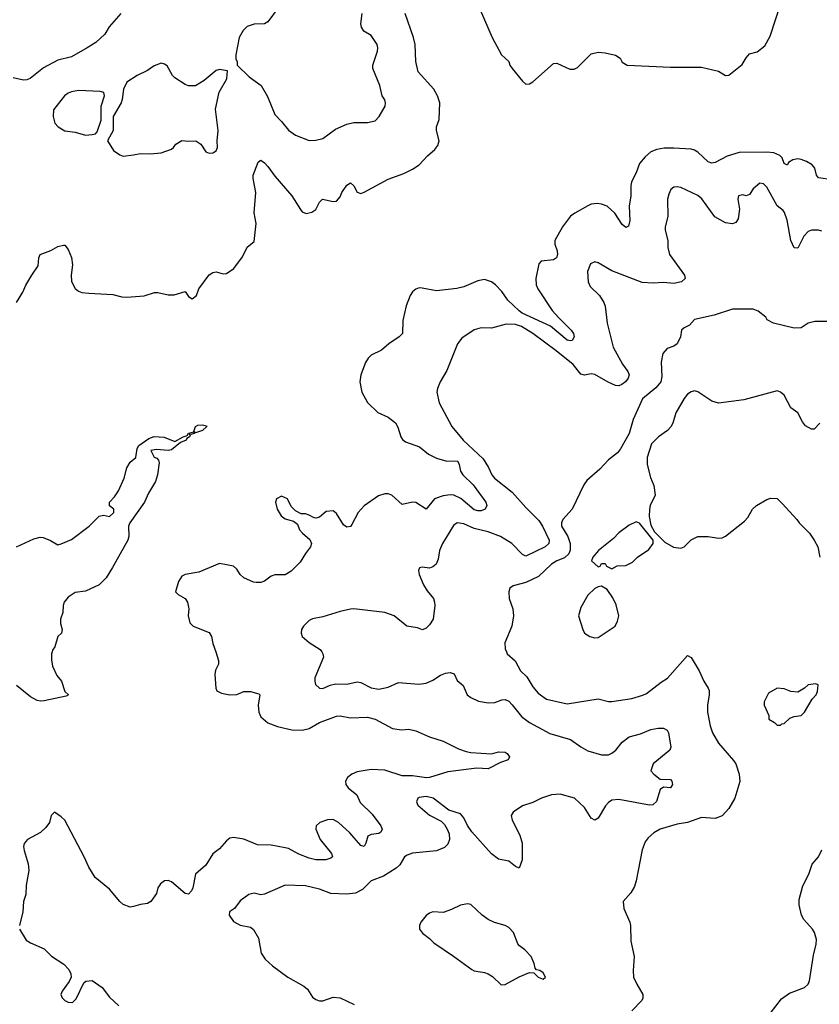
# Model space of a CAD drawing. Header units: inches. Extents: x 1384664 to 1536621, y 460766 to 646467.
# Tile 270 of 488: x 1491808 to 1496455, y 527953 to 533673. Entities that reach past the tile are written whole.
import ezdxf

# ---------------------------------------------------------------- set-up
doc = ezdxf.new("R2010")
doc.units = ezdxf.units.IN
doc.header["$MEASUREMENT"] = 0
doc.layers.add('B4592', color=7, linetype='Continuous')
doc.layers.add('B4593', color=7, linetype='Continuous')

msp = doc.modelspace()

# ---------------------------------------------------------------- linework, layer by layer
at = {"layer": 'B4592', "color": 5}
for points, elevation in [([(1491996.1, 530000), (1491993, 529990), (1491993.4, 529953.4), (1491998, 529918), (1492023, 529863), (1492051, 529830), (1492071.3, 529770), (1492092, 529750), (1492077.5, 529742.5), (1491950, 529715.3), (1491930, 529713.8), (1491910, 529718.4), (1491870, 529739.3), (1491790, 529805.9)], 680), ([(1492947.1, 530000), (1492963.8, 529950), (1492963, 529930), (1492946.6, 529893.4), (1492943, 529870), (1492947.7, 529790), (1492954, 529774), (1492980.3, 529760.3), (1493030, 529751.6), (1493070, 529752), (1493110, 529770.4), (1493150, 529770.3), (1493197.2, 529757.2), (1493203, 529750), (1493193.5, 529690), (1493198, 529650), (1493210, 529623.8), (1493249.2, 529589.2), (1493306.2, 529566.2), (1493390, 529548.1), (1493450, 529546.5), (1493490, 529556.1), (1493550, 529590.2), (1493650, 529627.7), (1493670, 529628.6), (1493730, 529617.5), (1493830, 529621.1), (1493873, 529610), (1493974.6, 529554.6), (1494027.2, 529547.2), (1494070, 529552), (1494110, 529542.6), (1494190, 529506), (1494270, 529480.8), (1494357.7, 529437.7), (1494402.1, 529422.1), (1494430, 529415.9), (1494550, 529409.1), (1494590, 529419.1), (1494630, 529416.9), (1494641.3, 529410), (1494654.4, 529390), (1494646.2, 529373.8), (1494601.8, 529358.2), (1494530, 529320.5), (1494464, 529324), (1494296.2, 529303.8), (1494190.6, 529270), (1494172, 529268), (1494090, 529280.2), (1494030, 529280.4), (1493930, 529313.7), (1493850, 529317.1), (1493770, 529304.1), (1493737.8, 529290), (1493713.4, 529270), (1493701.7, 529250), (1493703.1, 529230), (1493717, 529210), (1493767.4, 529170), (1493786, 529126), (1493857.2, 529057.2), (1493907.6, 528990), (1493914, 528970), (1493906.9, 528953.1), (1493895.1, 528944.9), (1493850, 528939.1), (1493830.6, 528930), (1493820.5, 528890), (1493810, 528869.6), (1493790, 528875.1), (1493726.3, 528950), (1493661.3, 529010), (1493630, 529027), (1493596.2, 529023.8), (1493552.4, 529010), (1493530.3, 528990), (1493529.1, 528970), (1493555.1, 528910), (1493620.3, 528830), (1493625.5, 528810), (1493617.1, 528802.9), (1493586.8, 528793.2), (1493530, 528792.2), (1493490, 528802.3), (1493430, 528825.9), (1493370, 528857.8), (1493350, 528863), (1493270, 528877.7), (1493190, 528879.2), (1493110, 528912.3), (1493050, 528922.6), (1493030, 528918), (1493010, 528902.4), (1492970, 528855.6), (1492930, 528826.6), (1492890, 528760.4), (1492830.3, 528710), (1492814.9, 528630), (1492807.1, 528612.9), (1492790, 528592.7), (1492770, 528596), (1492690, 528665.1), (1492670, 528672), (1492650, 528669.5), (1492627.3, 528652.7), (1492610.6, 528630), (1492602.5, 528597.5), (1492570.3, 528549.7), (1492550, 528538), (1492510, 528532.7), (1492470, 528520.9), (1492450, 528518), (1492410, 528532), (1492390, 528549.5), (1492330, 528621.6), (1492247.6, 528690), (1492210, 528749.4), (1492183.5, 528810), (1492070, 529022.7), (1492050, 529042), (1492010, 529069), (1491991, 529050), (1491982, 529010), (1491960.6, 528979.4), (1491928, 528952), (1491853.4, 528910), (1491833.4, 528886.6), (1491830.3, 528869.7), (1491834, 528846), (1491856.8, 528770), (1491860.2, 528730), (1491844.7, 528644.7), (1491843, 528590), (1491830.6, 528550), (1491826.8, 528490), (1491806, 528410)], 720), ([(1493563.3, 530000), (1493570.3, 529990), (1493573.1, 529970), (1493524.2, 529850), (1493522.4, 529830), (1493527.7, 529810), (1493550, 529790.6), (1493570, 529787.2), (1493613, 529807), (1493645.2, 529814.8), (1493710, 529813.6), (1493770, 529825.5), (1493790, 529822.8), (1493850, 529791.4), (1493895.2, 529784.8), (1493950, 529796.1), (1494010, 529822), (1494127, 529813), (1494170, 529818.7), (1494210, 529835.3), (1494254, 529866), (1494282.8, 529877.2), (1494310, 529881.5), (1494332.6, 529872.6), (1494350, 529833.4), (1494385.1, 529805.1), (1494408, 529750), (1494430, 529735.5), (1494474.3, 529714.3), (1494530, 529704.4), (1494570, 529706.7), (1494610, 529722), (1494630, 529724.4), (1494650, 529713.2), (1494670, 529693.2), (1494725.1, 529625.1), (1494771.7, 529590), (1494890, 529526), (1495010, 529491.1), (1495070, 529448.1), (1495110, 529426.4), (1495190, 529402.4), (1495230, 529402), (1495250, 529411.6), (1495272.4, 529430), (1495310, 529476.4), (1495350, 529506.7), (1495415.2, 529524.8), (1495475.3, 529550), (1495518, 529558), (1495550, 529557.3), (1495570, 529546), (1495578, 529530), (1495592.8, 529447.2), (1495587.3, 529430), (1495490.5, 529350), (1495476.3, 529310), (1495493.4, 529290), (1495530, 529260.3), (1495590, 529258.4), (1495597.6, 529250), (1495602, 529230), (1495590, 529209.7), (1495550, 529214.5), (1495530, 529200.7), (1495508.4, 529131.6), (1495487.4, 529112.6), (1495470, 529109.9), (1495446.7, 529113.3), (1495290, 529142.4), (1495250, 529138.9), (1495230, 529126), (1495213.5, 529106.5), (1495170, 529035.1), (1495150, 529023.6), (1495130, 529035.1), (1495090, 529095.8), (1495031.5, 529150), (1494950, 529173.3), (1494898, 529170), (1494841, 529150), (1494790, 529124.5), (1494730, 529106.6), (1494676.3, 529070), (1494665.3, 529050), (1494670, 529023), (1494715.6, 528935.6), (1494728.3, 528890), (1494728.6, 528791.4), (1494710, 528744), (1494690, 528753.2), (1494650, 528784.5), (1494590, 528796.9), (1494550, 528828), (1494435.6, 528955.6), (1494410.9, 528990.9), (1494390, 529037), (1494370, 529060.5), (1494301.3, 529081.3), (1494211.1, 529151.1), (1494170, 529159.8), (1494130, 529154.2), (1494122.4, 529150), (1494113.7, 529130), (1494122, 529110), (1494190, 529052.2), (1494257.1, 529017.1), (1494276.9, 528996.9), (1494293, 528970), (1494303.1, 528943.1), (1494306.4, 528910), (1494297.2, 528882.8), (1494276.9, 528863.1), (1494230, 528845.3), (1494090, 528830.9), (1494060.4, 528819.6), (1494045.3, 528810), (1494016.7, 528763.3), (1493995.8, 528744.2), (1493922.6, 528697.4), (1493850.5, 528670), (1493800.3, 528619.7), (1493760.6, 528599.4), (1493707.3, 528592.7), (1493616.2, 528596.2), (1493550, 528621.3), (1493470, 528641.7), (1493350, 528645.1), (1493230, 528592), (1493210, 528589.4), (1493170, 528598.7), (1493138.8, 528590), (1493090, 528554), (1493057, 528510), (1493027.2, 528490), (1493025.5, 528470), (1493050, 528433.7), (1493090, 528412.4), (1493150, 528401), (1493167.1, 528387.1), (1493196.8, 528336.8), (1493212.2, 528250), (1493235.1, 528215.1), (1493277.2, 528177.2), (1493366.8, 528110), (1493459.1, 528059.1), (1493480.6, 528040.6), (1493510, 527994.9), (1493530, 527981.3), (1493550, 527974), (1493570, 527973.4), (1493630, 527993.6), (1493670.1, 527990.1), (1493752.5, 527952.5)], 740), ([(1494637.4, 530000), (1494641.6, 529990), (1494688.4, 529948.4), (1494718.3, 529890), (1494755.3, 529855.3), (1494790, 529797.6), (1494820.7, 529760.7), (1494870, 529726.7), (1494990, 529698.4), (1495170, 529727.3), (1495230, 529712.7), (1495250, 529712.2), (1495365.2, 529730), (1495430, 529748.3), (1495450, 529758.5), (1495535.2, 529824.8), (1495572.2, 529847.8), (1495690, 529979.3), (1495710, 529968.5), (1495757.8, 529890), (1495783.2, 529830), (1495810.1, 529790.1), (1495815.2, 529775.2), (1495815.9, 529750), (1495805.2, 529690), (1495806, 529650), (1495820.7, 529570), (1495833.8, 529530), (1495870, 529470.4), (1495957.4, 529370), (1495969.3, 529349.3), (1495989.1, 529290), (1495992.4, 529247.6), (1495964.6, 529150), (1495930.3, 529089.7), (1495890, 529047), (1495850, 529031.8), (1495770, 529038), (1495690, 529009.4), (1495630, 529000.5), (1495530, 528969.6), (1495494, 528950), (1495459.9, 528920.1), (1495443.4, 528896.6), (1495424.9, 528850), (1495391.7, 528670), (1495382, 528638), (1495360, 528600), (1495314.9, 528550), (1495318.4, 528510), (1495354.4, 528430), (1495358, 528410), (1495359.8, 528319.8), (1495378.8, 528230), (1495373.4, 528150), (1495375.5, 528110), (1495394, 528070), (1495430.2, 528010.2), (1495430.4, 527989.6), (1495424, 527976), (1495365.8, 527914.2)], 760), ([(1496170, 527900.3), (1496234.9, 527985.1), (1496281.8, 528018.2), (1496370, 528050.4), (1496390.8, 528069.2), (1496397.4, 528090), (1496421.3, 528238.7), (1496437.8, 528302.2), (1496438.2, 528330), (1496426.5, 528370), (1496415.4, 528390), (1496365.4, 528445.4), (1496351, 528470), (1496338.1, 528530), (1496338, 528562), (1496359.1, 528640.9), (1496394.2, 528710), (1496413.1, 528766.9), (1496450, 528808.9), (1496470, 528850.6)], 760), ([(1491806.8, 528390), (1491845.7, 528325.7), (1491870.3, 528310.3), (1491950, 528274.9), (1491992.2, 528232.2), (1492065.5, 528185.5), (1492094.3, 528154.3), (1492104.9, 528130), (1492106.4, 528110), (1492095.1, 528084.9), (1492054.9, 528030), (1492047.6, 528010), (1492054.9, 527990), (1492070, 527974.9), (1492090, 527964.9), (1492115.9, 527964.1), (1492135.3, 527984.7), (1492181.6, 528078.4), (1492192.5, 528087.5), (1492229.5, 528090.5), (1492286.8, 528050), (1492330, 527994), (1492384.7, 527944.7)], 720)]:
    msp.add_lwpolyline(points, dxfattribs=dict(at, elevation=elevation))
for points, elevation in [([(1496435.3, 529815.3), (1496390.9, 529809.1), (1496370, 529788.7), (1496330, 529766), (1496290, 529769.4), (1496250, 529786), (1496210.9, 529789.1), (1496159.6, 529760.4), (1496134, 529710), (1496134, 529690), (1496162, 529630), (1496162, 529610), (1496194, 529590), (1496210, 529574), (1496230, 529574), (1496238, 529582), (1496250, 529584.7), (1496284.7, 529615.3), (1496310, 529624.7), (1496350, 529631), (1496370, 529651), (1496414.5, 529725.5), (1496436, 529750), (1496445.2, 529770), (1496448.4, 529808.4)], 780), ([(1494410, 528537.2), (1494370, 528529.3), (1494316.7, 528503.3), (1494270, 528487.3), (1494210, 528489.3), (1494190, 528482.7), (1494170, 528469), (1494138.8, 528430), (1494131, 528410), (1494131, 528390), (1494150, 528366), (1494190, 528336), (1494214, 528310), (1494330, 528233.4), (1494435.6, 528155.6), (1494450, 528148), (1494510, 528138.3), (1494530, 528130.3), (1494555.1, 528115.1), (1494606.4, 528066.4), (1494630, 528068.4), (1494710, 528113.4), (1494770, 528137.3), (1494796, 528136), (1494821, 528110), (1494850, 528098.8), (1494864, 528110), (1494850, 528135.1), (1494830, 528149), (1494812.5, 528152.5), (1494803.2, 528163.2), (1494798.4, 528190), (1494780.7, 528230), (1494743.7, 528270), (1494712.2, 528292.2), (1494703.5, 528303.5), (1494678, 528370), (1494650, 528399.6), (1494630, 528411.1), (1494568.3, 528428.3), (1494530, 528445.1), (1494495.1, 528470), (1494430, 528533.2)], 760)]:
    msp.add_lwpolyline(points, close=True, dxfattribs=dict(at, elevation=elevation))
at = {"layer": 'B4593', "color": 5}
for points, elevation in [([(1494484.6, 533730), (1494554.4, 533570), (1494607.6, 533470), (1494650, 533431.3), (1494656.3, 533410), (1494670.2, 533390), (1494730, 533315.6), (1494750, 533298), (1494770, 533300.3), (1494790, 533312.2), (1494910, 533418), (1494930, 533420.4), (1495005.2, 533385.2), (1495030, 533384.9), (1495050, 533394.8), (1495130, 533475.5), (1495170, 533483.8), (1495210, 533480.3), (1495270, 533467.2), (1495297.1, 533450), (1495310, 533426), (1495338, 533410), (1495590, 533397.4), (1495770, 533398), (1495870, 533374.4), (1495910, 533348.2), (1495930, 533350.8), (1496006.5, 533413.5), (1496030, 533452.2), (1496050, 533475.3), (1496094.2, 533485.8), (1496139.2, 533520.8), (1496170, 533577.3), (1496230, 533760.7)], 720), ([(1492395.5, 533710), (1492328.4, 533631.6), (1492303.1, 533590), (1492250, 533540.7), (1492200.5, 533510), (1492110, 533457.2), (1492030, 533438.4), (1491945.8, 533394.2), (1491868.5, 533331.5), (1491850, 533323.7), (1491830, 533322.3), (1491770, 533335)], 720), ([(1491790, 532030.8), (1491827, 532090), (1491844.5, 532130), (1491879.5, 532190), (1491915.8, 532244.2), (1491919.6, 532290), (1491927, 532310), (1491988.2, 532331.8), (1492030, 532355.5), (1492062.8, 532362.8), (1492070, 532362.8), (1492090, 532338.8), (1492110, 532291), (1492114.9, 532250), (1492106.3, 532190), (1492110, 532152), (1492130, 532110.8), (1492150, 532095.5), (1492170, 532088.5), (1492210, 532084.4), (1492350, 532076.4), (1492402.5, 532062.5), (1492430, 532060.3), (1492531.3, 532068.7), (1492591.2, 532088.8), (1492611.2, 532088.8), (1492670, 532075.2), (1492705.3, 532074.7), (1492770, 532094), (1492790, 532066), (1492810, 532050.8), (1492835.6, 532070), (1492849.5, 532110), (1492910, 532190.7), (1492930, 532204), (1492950, 532207.7), (1492990, 532197.6), (1493010, 532199.5), (1493052.6, 532227.4), (1493103.5, 532296.5), (1493130, 532351.3), (1493170, 532384.7), (1493183, 532490), (1493171.5, 532551.5), (1493179.8, 532670), (1493164, 532750), (1493164.5, 532770), (1493193.5, 532846.5), (1493204.7, 532855.3), (1493210, 532856.5), (1493230, 532841.8), (1493250, 532819.7), (1493290, 532763.6), (1493390.3, 532650), (1493439.5, 532570), (1493450, 532557.1), (1493472.9, 532547.1), (1493505.6, 532554.4), (1493529.4, 532570), (1493550, 532613.4), (1493568.8, 532631.2), (1493630, 532616.1), (1493650, 532619.5), (1493670, 532644.4), (1493680.9, 532670), (1493710, 532712.6), (1493730, 532726.3), (1493750, 532707.2), (1493770, 532671.8), (1493790, 532664.4), (1493810, 532670.3), (1493950, 532747.1), (1494039.7, 532780.3), (1494090, 532805.5), (1494129.6, 532830.4), (1494177.2, 532882.8), (1494220.2, 532919.8), (1494238, 532942), (1494246, 532970), (1494229.7, 533030), (1494231.1, 533050), (1494246.5, 533093.5), (1494249.6, 533190), (1494235.8, 533230), (1494215.1, 533270), (1494124.8, 533370), (1494110.7, 533430), (1494106.2, 533530), (1494097.6, 533570), (1494048.3, 533708.3)], 720), ([(1493310, 533742), (1493250, 533660.9), (1493230, 533649.6), (1493170, 533646.6), (1493130, 533633.2), (1493106.8, 533610), (1493082.8, 533570), (1493064, 533470), (1493063.5, 533443.5), (1493071, 533430), (1493072, 533410), (1493141.1, 533341.1), (1493211, 533290), (1493247.7, 533227.7), (1493290, 533122.8), (1493330, 533082), (1493370, 533030.5), (1493410, 533001.6), (1493490, 532972), (1493530, 532973.1), (1493570, 532983.7), (1493643.1, 533036.9), (1493710, 533065.5), (1493750, 533076.9), (1493830, 533075.8), (1493874.2, 533085.8), (1493898, 533110), (1493931.8, 533170), (1493934, 533190), (1493930, 533208), (1493914.5, 533230), (1493902, 533290), (1493861.3, 533390), (1493861.3, 533410), (1493887.8, 533490), (1493889.6, 533510), (1493885.1, 533530), (1493850, 533580.9), (1493807.4, 533607.4), (1493794.3, 533630), (1493791.2, 533650), (1493798, 533710)], 740), ([(1496530, 532743.4), (1496450, 532754), (1496439.7, 532770), (1496429.7, 532810), (1496413.7, 532830), (1496380.7, 532850), (1496350, 532861.2), (1496330, 532864.8), (1496300.4, 532859.6), (1496276.7, 532843.3), (1496269.7, 532829.7), (1496266, 532830), (1496250, 532838), (1496239.5, 532870), (1496224.9, 532884.9), (1496190, 532900.3), (1496150, 532903.7), (1495990, 532902), (1495919.2, 532880.8), (1495850, 532842.9), (1495830, 532839.6), (1495810, 532848.2), (1495750, 532903.8), (1495730, 532915.9), (1495710, 532921.1), (1495610, 532927.4), (1495553.8, 532926.2), (1495510, 532918.7), (1495475.2, 532904.8), (1495443.4, 532876.6), (1495410, 532837.6), (1495393.4, 532790), (1495364.4, 532730), (1495360.2, 532710), (1495360.2, 532650), (1495349.4, 532590), (1495353.6, 532506.4), (1495346.6, 532473.4), (1495330, 532465.6), (1495310, 532483.6), (1495267.1, 532550), (1495222, 532590), (1495190, 532602.2), (1495164.9, 532604.9), (1495130, 532600.8), (1495110, 532592.7), (1495033.4, 532550), (1495010, 532531.6), (1494961.8, 532470), (1494919, 532390), (1494918, 532370), (1494931.9, 532330), (1494933.5, 532310), (1494928.7, 532290), (1494910, 532277.6), (1494839.1, 532270), (1494824.5, 532255.5), (1494806.8, 532170), (1494810, 532133.4), (1494818.9, 532110), (1494903.5, 531983.5), (1494940.5, 531940.5), (1495014, 531870), (1495027.2, 531850), (1495030.3, 531830), (1495018.8, 531810), (1495010, 531807.2), (1494990, 531811), (1494892.3, 531892.3), (1494729.2, 531969.2), (1494710, 531982), (1494644.1, 532044.1), (1494610, 532094.3), (1494573.6, 532133.6), (1494550, 532150.9), (1494510, 532164.2), (1494470, 532155.6), (1494390, 532121.5), (1494349.2, 532110.8), (1494230, 532098.8), (1494146.7, 532113.3), (1494130, 532114.5), (1494110, 532108.2), (1494090, 532091.5), (1494076.5, 532070), (1494053.7, 532010), (1494033.8, 531926.2), (1494032.4, 531850), (1494012.7, 531830), (1493953.4, 531790), (1493910, 531752.4), (1493850, 531724.4), (1493833.2, 531706.8), (1493818.3, 531681.7), (1493791.2, 531610), (1493784.2, 531570), (1493795.5, 531510), (1493829.1, 531450), (1493890, 531391.6), (1493950, 531364.7), (1493991.3, 531331.3), (1494005.8, 531305.8), (1494022.6, 531250), (1494033.7, 531233.7), (1494050, 531220.7), (1494130.9, 531190.9), (1494184.2, 531150), (1494230, 531125.4), (1494290, 531108.4), (1494351.7, 531110), (1494361.2, 531090), (1494370.1, 531050), (1494382.7, 531030), (1494443.7, 530970), (1494516.5, 530870), (1494523.1, 530850), (1494512.7, 530830), (1494490, 530819.8), (1494470, 530819.1), (1494450, 530825.6), (1494371.3, 530891.3), (1494330.6, 530910.6), (1494310, 530913.8), (1494270, 530908), (1494218.6, 530890), (1494170, 530828.7), (1494110, 530868.4), (1494090, 530869.9), (1494030, 530856.8), (1493970.9, 530910), (1493950, 530917.8), (1493930, 530918.9), (1493893.3, 530906.7), (1493810, 530848.4), (1493775.8, 530810), (1493739.3, 530740.7), (1493730, 530729.4), (1493710, 530724.5), (1493690, 530738), (1493650, 530805.1), (1493630, 530820.7), (1493590, 530815.1), (1493550, 530782.7), (1493530, 530777.2), (1493519, 530779), (1493490, 530795.3), (1493470, 530802), (1493443.1, 530803.1), (1493410, 530819), (1493386, 530846), (1493364, 530890), (1493330, 530905.2), (1493301, 530890), (1493294.8, 530870), (1493304.9, 530830), (1493327, 530790), (1493350, 530773), (1493399.1, 530759.1), (1493422, 530742), (1493434.8, 530710), (1493450.8, 530690), (1493493.7, 530653.7), (1493504.9, 530630), (1493498, 530610), (1493468.1, 530571.9), (1493437.6, 530522.4), (1493385.3, 530470), (1493350, 530448.3), (1493290, 530447.8), (1493270, 530440.5), (1493230, 530410.9), (1493210, 530404.4), (1493183.1, 530403.1), (1493166.1, 530406.1), (1493110.8, 530430.8), (1493089.7, 530449.7), (1493070, 530480.9), (1493050, 530498.4), (1492970, 530514.5), (1492850, 530462.9), (1492770, 530449.5), (1492750, 530439.5), (1492730.4, 530410), (1492714, 530350), (1492730, 530334), (1492770, 530310.7), (1492783, 530290), (1492790.4, 530250), (1492787.7, 530210), (1492797.3, 530170), (1492816, 530150), (1492910, 530113.4), (1492923, 530090), (1492930.4, 530050), (1492947.1, 530000)], 720), ([(1496470, 532445.1), (1496450, 532450.9), (1496410, 532450.8), (1496390, 532443.1), (1496364.5, 532415.5), (1496330, 532346), (1496310, 532347.6), (1496289.8, 532390), (1496268.6, 532508.6), (1496253.6, 532553.6), (1496245.1, 532565.1), (1496210, 532591.6), (1496150, 532700.5), (1496130, 532719.7), (1496110, 532723.1), (1496071.5, 532690), (1496050, 532658), (1496030, 532649.4), (1496010, 532655.6), (1495986.4, 532650), (1495981.3, 532630), (1495991.8, 532571.8), (1495984.2, 532515.8), (1495970, 532494.5), (1495950, 532488.2), (1495910, 532493.3), (1495848.6, 532528.6), (1495772.7, 532632.7), (1495750, 532651.1), (1495650, 532698.9), (1495630, 532703), (1495610, 532699.6), (1495593, 532687), (1495580.4, 532659.6), (1495573.6, 532630), (1495574.4, 532530), (1495559.1, 532470), (1495558.6, 532450), (1495574, 532390), (1495574.6, 532350), (1495585.3, 532310), (1495671.6, 532190), (1495675.3, 532170), (1495653.4, 532150), (1495610, 532139.7), (1495550, 532146), (1495490, 532142), (1495426.1, 532146.1), (1495250, 532214), (1495170, 532260.5), (1495150, 532266), (1495125.7, 532254.3), (1495108.7, 532211.3), (1495111.7, 532150), (1495123.9, 532123.9), (1495176.9, 532070), (1495202.6, 532030), (1495210.4, 532009.6), (1495223.2, 531910), (1495257.8, 531770), (1495311.8, 531671.8), (1495343.1, 531630), (1495350.3, 531610), (1495344.9, 531590), (1495329, 531570), (1495306.6, 531553.4), (1495290, 531546.9), (1495270, 531548.9), (1495227.3, 531567.3), (1495150, 531611.9), (1495130, 531615.6), (1495090, 531608.6), (1495070, 531613.7), (1495024, 531670), (1494926.6, 531750), (1494789.7, 531850), (1494723.6, 531890), (1494690, 531902.2), (1494635.3, 531904.7), (1494550, 531881.5), (1494490, 531882.2), (1494450, 531872), (1494376.9, 531823.1), (1494351.7, 531790), (1494290, 531635.1), (1494251.5, 531568.5), (1494235.8, 531530), (1494232.4, 531510), (1494246.4, 531446.4), (1494319.3, 531310), (1494386.3, 531230), (1494502, 531122), (1494532.3, 531072.3), (1494551.3, 531030), (1494568.1, 531010), (1494670, 530928.7), (1494750, 530838.7), (1494824.6, 530764.6), (1494846.7, 530730), (1494886, 530650), (1494884.1, 530630), (1494862.2, 530610), (1494750, 530557.3), (1494730, 530565.3), (1494667.9, 530630), (1494602.2, 530670), (1494530, 530698.8), (1494450, 530717.9), (1494390, 530744.8), (1494350, 530749.7), (1494330, 530734.5), (1494264.5, 530630), (1494247.6, 530590), (1494240.2, 530539.8), (1494229.1, 530510.9), (1494210, 530493.6), (1494190, 530487.3), (1494147.9, 530492.1), (1494131, 530489), (1494125.8, 530474.2), (1494130.6, 530450), (1494155.3, 530390), (1494175.8, 530355.8), (1494212, 530310), (1494218.4, 530290), (1494220.4, 530270), (1494210.8, 530190), (1494190, 530158), (1494170, 530138), (1494150, 530128.7), (1494119.3, 530139.3), (1494058, 530150), (1493985.2, 530210), (1493930, 530229.6), (1493750, 530249.6), (1493730, 530249.5), (1493670, 530235.6), (1493570, 530204), (1493510, 530192.6), (1493490, 530182.4), (1493457.1, 530150), (1493446, 530130), (1493443, 530110), (1493450.5, 530090), (1493490, 530055.3), (1493553.7, 530013.7), (1493563.3, 530000)], 740), ([(1496530, 531919.8), (1496430, 531919.2), (1496390.2, 531909.8), (1496350, 531883.5), (1496310, 531880.4), (1496189.5, 531910), (1496152.7, 531930), (1496144.5, 531944.5), (1496099.8, 531979.8), (1496070, 531991.1), (1495950, 531991.5), (1495843.4, 531956.6), (1495730, 531931.2), (1495701.7, 531898.3), (1495670, 531882.7), (1495654.8, 531870), (1495648.2, 531830), (1495630, 531789.3), (1495610, 531776.2), (1495570, 531763.6), (1495545.9, 531734.1), (1495535.6, 531684.4), (1495539.6, 531599.6), (1495533.7, 531570), (1495505.2, 531534.8), (1495427.7, 531470), (1495373.7, 531350), (1495350.9, 531270), (1495299.9, 531180.1), (1495283.2, 531156.8), (1495230, 531116.3), (1495178.9, 531061.1), (1495103.4, 530996.6), (1495086.3, 530970), (1495017.9, 530830), (1494965.5, 530770), (1494956.6, 530750), (1494957.1, 530730), (1494993.5, 530670), (1495008, 530630), (1495007.9, 530592.1), (1494999.1, 530570), (1494973.6, 530546.4), (1494930.1, 530529.9), (1494899, 530510), (1494822.5, 530437.5), (1494750, 530403.2), (1494676.5, 530383.5), (1494657.3, 530370), (1494650.5, 530350), (1494652.4, 530310), (1494673.7, 530250), (1494678.3, 530210), (1494669, 530150), (1494627.3, 530052.7), (1494630, 530018), (1494637.4, 530000)], 760), ([(1496458, 531330), (1496424.7, 531295.3), (1496410, 531294), (1496374.5, 531314.5), (1496356.9, 531336.9), (1496330, 531389.3), (1496290, 531418.4), (1496250, 531491.6), (1496230, 531509.6), (1496210, 531516.2), (1496015.9, 531464.1), (1495870, 531445.6), (1495830, 531456.9), (1495750, 531511.8), (1495730, 531517), (1495710, 531512), (1495690, 531497), (1495670, 531472), (1495622, 531390), (1495604.2, 531330), (1495592.2, 531307.8), (1495573.7, 531286.3), (1495520.3, 531250), (1495480.3, 531210), (1495454.9, 531130), (1495454, 531090), (1495474.5, 531014.5), (1495493, 530967), (1495500.5, 530910), (1495472.4, 530850), (1495468.7, 530830), (1495466.6, 530786.6), (1495476.1, 530736.1), (1495497.1, 530697.1), (1495558, 530638), (1495607.9, 530607.9), (1495650, 530603), (1495670, 530610.8), (1495710, 530651), (1495749.5, 530670.5), (1495809.6, 530670.4), (1495870, 530660.9), (1495890, 530663.6), (1495910, 530672.8), (1496020.7, 530759.3), (1496039.6, 530780.4), (1496067.6, 530830), (1496089.5, 530850), (1496150, 530884.9), (1496174, 530894), (1496210, 530891), (1496241.4, 530861.4), (1496324.7, 530770), (1496338, 530750), (1496398, 530690), (1496426, 530650), (1496446, 530610), (1496458.8, 530550)], 780), ([(1491788.8, 530611.2), (1491890, 530657.1), (1491927.3, 530667.3), (1491944.9, 530664.9), (1491987.3, 530647.3), (1492030, 530622.8), (1492050, 530628.2), (1492110, 530653.1), (1492210.9, 530730), (1492270, 530789.2), (1492294.9, 530794.9), (1492330, 530787.2), (1492350, 530804), (1492354.5, 530810), (1492355.3, 530830), (1492330, 530849.2), (1492329.7, 530870), (1492358.8, 530901.2), (1492383.1, 530936.9), (1492415.8, 531010), (1492431.6, 531070), (1492450, 531103), (1492482.9, 531130), (1492490, 531182.8), (1492500.9, 531199.1), (1492559.4, 531240.6), (1492590, 531251.5), (1492647.9, 531247.9), (1492710, 531222), (1492759, 531250), (1492782, 531258), (1492789.7, 531270.3), (1492819.6, 531279.6), (1492822, 531270), (1492803.1, 531263.1), (1492792.7, 531267.3), (1492798, 531258), (1492795.5, 531250), (1492779.8, 531240.2), (1492774.9, 531230), (1492743, 531217), (1492690, 531175.1), (1492670, 531171.3), (1492603.8, 531176.2), (1492571, 531170), (1492590, 531132), (1492605.4, 531125.4), (1492614.8, 531114.8), (1492618, 531098), (1492608.2, 531030), (1492597, 530990), (1492556.8, 530923.2), (1492534.2, 530870), (1492449, 530750), (1492440.9, 530730), (1492442.3, 530670), (1492435.8, 530650), (1492348, 530490), (1492310.2, 530430), (1492270, 530389.7), (1492190, 530353), (1492130, 530344.5), (1492090, 530318.4), (1492067.4, 530290), (1492060.9, 530270), (1492058, 530230), (1492045.7, 530190), (1492045.8, 530165.8), (1492054, 530130), (1492050.5, 530110), (1492030.4, 530089.6), (1492013, 530030), (1491999.1, 530010), (1491996.1, 530000)], 680)]:
    msp.add_lwpolyline(points, dxfattribs=dict(at, elevation=elevation))
for points, elevation in [([(1492630, 533420.9), (1492590, 533406), (1492550, 533377.2), (1492490.5, 533349.5), (1492431, 533310), (1492410.6, 533269.4), (1492404, 533210), (1492397.3, 533190), (1492352, 533110), (1492350.5, 533029.5), (1492318, 532970), (1492352.5, 532912.5), (1492390, 532887.7), (1492410, 532880.7), (1492470, 532887.7), (1492510, 532896.3), (1492566.8, 532893.2), (1492630, 532898.8), (1492690, 532921), (1492702, 532930), (1492715.3, 532950), (1492750, 532970.7), (1492790, 532966.8), (1492832, 532970), (1492861, 532950), (1492890, 532904.7), (1492910, 532898), (1492930, 532898.8), (1492949.4, 532910.6), (1492958, 532930), (1492956.2, 532970), (1492962.4, 533030), (1492946.3, 533153.7), (1492967.3, 533252.7), (1493012.7, 533330), (1493015.3, 533375.3), (1492970, 533384), (1492950, 533379), (1492879.9, 533320.1), (1492830, 533289), (1492790, 533289.2), (1492770, 533297.2), (1492710, 533336), (1492696, 533350), (1492664.8, 533404.8), (1492650, 533415.1)], 740), ([(1492150, 533261), (1492110, 533254.7), (1492090, 533246.6), (1492068.5, 533230), (1492003.8, 533150), (1492002, 533110), (1492012.8, 533072.8), (1492031, 533050), (1492070, 533027.3), (1492130, 533020.7), (1492190, 533002.8), (1492230, 533006), (1492249, 533011), (1492259, 533021), (1492282, 533090), (1492280.7, 533170), (1492300.9, 533230), (1492297.2, 533250), (1492276.1, 533256.1)], 740), ([(1492830, 531274), (1492820.2, 531280.2), (1492829.6, 531310), (1492842.8, 531317.2), (1492870, 531320.3), (1492893.8, 531313.8), (1492895.5, 531310), (1492870, 531287.1)], 680), ([(1495390, 530755.3), (1495350, 530737.2), (1495290, 530692.3), (1495259.9, 530660.1), (1495171.3, 530590), (1495138, 530550), (1495132, 530530), (1495170, 530494), (1495182, 530498), (1495190, 530514), (1495210, 530514), (1495218, 530498), (1495250, 530482), (1495280.4, 530499.6), (1495330, 530502), (1495370, 530522), (1495398, 530550), (1495464.7, 530595.3), (1495488.7, 530630), (1495488.7, 530650), (1495410, 530748.7)], 780), ([(1495190, 530382), (1495170, 530379), (1495150, 530369), (1495110, 530329), (1495070, 530259), (1495055.3, 530210), (1495080.7, 530130), (1495091, 530110), (1495122, 530090), (1495150, 530082), (1495170, 530084), (1495268.7, 530150), (1495282, 530178), (1495289.2, 530210), (1495274, 530274), (1495254.5, 530314.5), (1495222, 530362)], 780)]:
    msp.add_lwpolyline(points, close=True, dxfattribs=dict(at, elevation=elevation))

doc.saveas('drawing.dxf')
